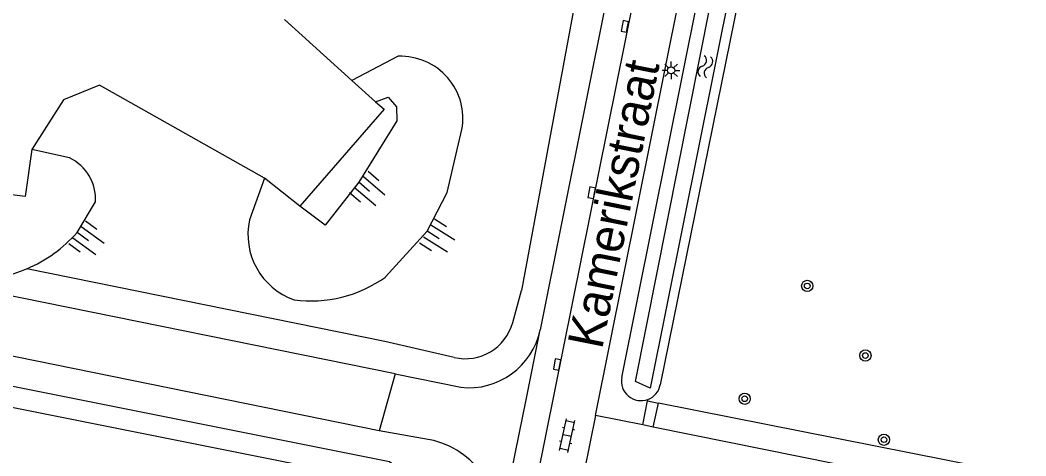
# Model space of a CAD drawing. Extents: x 124000 to 128010, y 398999 to 403000.
# Drawn here: x 127845.7 to 127916.8, y 399248.6 to 399279.4 of the extents above; entities that cross this region are included whole.
import ezdxf

# ---------------------------------------------------------------- set-up
doc = ezdxf.new("R2010")
doc.units = 0
for name, color, linetype in [('gg-anno-openbare ruimte label', 7, 'Continuous'), ('gg-knt-bovenkant onderkant talud', 7, 'Continuous'), ('gg-knt-verharding', 7, 'Continuous'), ('gg-knt-verharding nz', 7, 'Continuous'), ('gg-kntw-bovenkant insteek waterloop', 7, 'Continuous'), ('gg-kntw-waterlijn', 7, 'Continuous'), ('gt-grn-groengrens', 7, 'Continuous'), ('gt-grn-weggrens', 7, 'Continuous'), ('gt-symb-boom', 7, 'Continuous'), ('gt-symb-klinker verharding', 7, 'Continuous'), ('gt-symb-kolk', 7, 'Continuous'), ('gt-symb-lichtmast', 7, 'Continuous'), ('gt-symb-talud symbool', 7, 'Continuous'), ('gt-symb-watersymbool', 7, 'Continuous')]:
    doc.layers.add(name, color=color, linetype=linetype)

# ---------------------------------------------------------------- blocks, each defined once
blk = doc.blocks.new('gt0-WA')
at = {"layer": 'gt-symb-watersymbool'}
for centre, start, end in [((-0.323, 0.022), 28.07249, 151.92751), ((0.427, 0.422), 208.07248, 331.92751), ((-0.323, -0.428), 28.07249, 151.92751), ((0.427, -0.028), 208.07248, 331.92751)]:
    blk.add_arc(centre, 0.425, start, end, dxfattribs=at)
blk = doc.blocks.new('gt0-BOOM')
at = {"layer": 'gt-symb-boom'}
for radius in [0.4, 0.2]:
    blk.add_circle((0, 0), radius, dxfattribs=at)
blk = doc.blocks.new('gt0-KOLK')
at = {"layer": 'gt-symb-kolk'}
blk.add_lwpolyline([(0, 0), (0.375, 0), (0.375, 0.4), (-0.375, 0.4), (-0.375, 0), (0, 0)], dxfattribs=at)
blk = doc.blocks.new('gt0-LMAST')
at = {"layer": 'gt-symb-lichtmast'}
for p, q in [((-0.182, 0.173), (-0.447, 0.438)), ((-0.005, 0.246), (-0.005, 0.621)), ((0.172, 0.173), (0.437, 0.438)), ((-0.255, -0.004), (-0.63, -0.004)), ((-0.182, -0.181), (-0.447, -0.446)), ((-0.005, -0.254), (-0.005, -0.629)), ((0.437, -0.446), (0.172, -0.181)), ((0.245, -0.004), (0.62, -0.004))]:
    blk.add_line(p, q, dxfattribs=at)
blk.add_circle((-0.005, -0.004), 0.25, dxfattribs=at)
blk = doc.blocks.new('gt0-KL1')
at = {"layer": 'gt-symb-klinker verharding'}
for p, q in [((-1.15, 0.3), (1.15, 0.3)), ((-1, -0.3), (-1, 0.3)), ((-0.5, 0.3), (-0.5, 0.45)), ((0, -0.3), (0, 0.3)), ((0.5, 0.3), (0.5, 0.45)), ((1, -0.3), (1, 0.3)), ((-1.15, -0.3), (1.15, -0.3)), ((-0.5, -0.45), (-0.5, -0.3)), ((0.5, -0.45), (0.5, -0.3))]:
    blk.add_line(p, q, dxfattribs=at)
blk = doc.blocks.new('gt0-TALUD_1')
at = {"layer": 'gt-symb-talud symbool'}
for p, q in [((-1, -1), (-1, 0)), ((-0.5, -2), (-0.5, 0)), ((0, -1), (0, 0)), ((0.5, -2), (0.5, 0)), ((1, -1), (1, 0))]:
    blk.add_line(p, q, dxfattribs=at)

msp = doc.modelspace()

# ---------------------------------------------------------------- linework, layer by layer
at = {"layer": 'gg-knt-bovenkant onderkant talud'}
for p, q in [((127872.481, 399276.883), (127869.202, 399275.159)), ((127849.238, 399269.692), (127846.571, 399270.286)), ((127863.021, 399268.266), (127861.957, 399265.32)), ((127849.775, 399264.416), (127851.075, 399266.576))]:
    msp.add_line(p, q, dxfattribs=at)
for points in [[(127870.869, 399273.662), (127871.756, 399273.981), (127872.351, 399273.314), (127872.368, 399272.309), (127869.696, 399267.98), (127867.316, 399264.938), (127865.527, 399266.281)], [(127871.566, 399261.266), (127874.511, 399264.5), (127875.944, 399267.255), (127876.979, 399271.697)]]:
    msp.add_lwpolyline(points, dxfattribs=at)
for centre, radius, start, end in [((127872.636, 399272.473), 4.412, 349.86544, 92.00706), ((127847.854, 399266.777), 3.227, 356.4365, 64.60542), ((127866.759, 399264.28), 4.913, 167.78365, 250.50212), ((127842.304, 399271.019), 9.971, 293.0876, 318.52776), ((127842.279, 399271.097), 10.053, 286.80431, 293.04562), ((127866.319, 399268.524), 8.956, 262.2978, 305.8625)]:
    msp.add_arc(centre, radius, start, end, dxfattribs=at)
at = {"layer": 'gg-knt-verharding'}
for p, q in [((127886.42, 399251.478), (127896.73, 399302.792)), ((127891.424, 399302.038), (127882.501, 399257.528)), ((127864.431, 399279.48), (127869.202, 399275.159)), ((127869.202, 399275.159), (127870.869, 399273.662)), ((127865.527, 399266.281), (127863.021, 399268.266)), ((127872.259, 399254.408), (127804.357, 399268.179)), ((127871.118, 399250.38), (127793.134, 399266.265)), ((127872.259, 399254.408), (127871.118, 399250.38)), ((127872.259, 399254.408), (127876.899, 399253.465)), ((127886.42, 399251.478), (127885.622, 399247.503)), ((127889.755, 399250.804), (127886.42, 399251.478)), ((127890.504, 399250.652), (127889.755, 399250.804)), ((127962.881, 399236.023), (127890.504, 399250.652)), ((127874.993, 399249.695), (127871.118, 399250.38))]:
    msp.add_line(p, q, dxfattribs=at)
for points in [[(127863.021, 399268.266), (127851.365, 399274.827), (127848.807, 399273.805), (127846.571, 399270.286)], [(127870.869, 399273.662), (127871.478, 399273.145), (127865.527, 399266.281)], [(127846.571, 399270.286), (127846.092, 399266.961), (127836.157, 399268.188), (127836.45, 399271.348)]]:
    msp.add_lwpolyline(points, dxfattribs=at)
for centre, radius, start, end in [((127877.481, 399258.556), 5.124, 263.48056, 348.42445), ((127873.427, 399243.73), 6.167, 349.67874, 75.28567)]:
    msp.add_arc(centre, radius, start, end, dxfattribs=at)
at = {"layer": 'gg-knt-verharding nz'}
msp.add_line((127893.621, 399303.462), (127851.096, 399091.686), dxfattribs=at)
at = {"layer": 'gg-kntw-bovenkant insteek waterloop'}
for p, q in [((127888.273, 399254.152), (127897.418, 399299.742)), ((127899.3, 399294.628), (127890.994, 399253.647))]:
    msp.add_line(p, q, dxfattribs=at)
for centre, radius, start, end in [((127889.634, 399253.9), 1.384, 169.49549, 290.57069), ((127889.633, 399253.9), 1.385, 290.61043, 349.46575)]:
    msp.add_arc(centre, radius, start, end, dxfattribs=at)
at = {"layer": 'gg-kntw-waterlijn'}
msp.add_lwpolyline([(127889.236, 399253.87), (127898.299, 399299.462), (127899.463, 399299.231), (127890.289, 399253.406), (127889.236, 399253.87)], dxfattribs=at)
at = {"layer": 'gt-grn-groengrens'}
for p, q in [((127889.04, 399302.579), (127881.181, 399260.312)), ((127871.534, 399256.711), (127846.214, 399261.847)), ((127880.568, 399258.04), (127881.181, 399260.312)), ((127876.436, 399255.579), (127871.534, 399256.711)), ((127890.12, 399252.604), (127890.099, 399252.503)), ((127889.755, 399250.804), (127890.099, 399252.503)), ((127890.099, 399252.503), (127890.876, 399252.349)), ((127890.504, 399250.652), (127890.876, 399252.349))]:
    msp.add_line(p, q, dxfattribs=at)
for points in [[(127906.915, 399292.828), (127956.999, 399239.223), (127890.876, 399252.349)], [(127862.308, 399228.993), (127862.553, 399230.582), (127874.648, 399228.146), (127874.491, 399234.007), (127875.792, 399241.128), (127874.759, 399243.791), (127872.805, 399245.45), (127872.69, 399245.026), (127868.856, 399245.878), (127869.205, 399247.221), (127729.25, 399275.231), (127725.358, 399258.659), (127727.709, 399258.172), (127727.509, 399256.709)], [(127792.653, 399264.072), (127871.862, 399248.218), (127876.02, 399244.688), (127877.344, 399241.276), (127875.995, 399233.891), (127876.21, 399226.301)]]:
    msp.add_lwpolyline(points, dxfattribs=at)
msp.add_arc((127877.234, 399258.939), 3.453, 256.64129, 344.91437, dxfattribs=at)
at = {"layer": 'gt-grn-weggrens'}
msp.add_lwpolyline([(127879.494, 399242.625), (127881.519, 399252.585), (127882.501, 399257.528)], dxfattribs=at)

# ---------------------------------------------------------------- block references
at = {"layer": 'gt-symb-boom'}
for p in [(127901.387, 399260.631), (127905.494, 399255.711), (127896.963, 399252.653), (127906.808, 399249.755)]:
    msp.add_blockref('gt0-BOOM', p, dxfattribs=at)
at = {"layer": 'gt-symb-klinker verharding', "rotation": 77.64517308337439}
msp.add_blockref('gt0-KL1', (127884.421, 399250.043), dxfattribs=at)
at = {"layer": 'gt-symb-kolk'}
for p, rotation in [((127888.689, 399278.957), 78.70129978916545), ((127886.347, 399267.19), 78.63386214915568), ((127883.901, 399255.033), 79.28535610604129)]:
    msp.add_blockref('gt0-KOLK', p, dxfattribs=dict(at, rotation=rotation))
at = {"layer": 'gt-symb-lichtmast'}
msp.add_blockref('gt0-LMAST', (127891.771, 399275.891), dxfattribs=at)
at = {"layer": 'gt-symb-talud symbool'}
for p, xscale, yscale, rotation in [((127869.696, 399267.98), 1.000280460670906, 1.000280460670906, 49.09427391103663), ((127849.775, 399264.416), 0.9998924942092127, 0.9998924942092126, 53.90943276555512), ((127874.511, 399264.5), 0.9999129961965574, 0.9999129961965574, 58.32868147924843)]:
    msp.add_blockref('gt0-TALUD_1', p, dxfattribs=dict(at, xscale=xscale, yscale=yscale, rotation=rotation))
at = {"layer": 'gt-symb-watersymbool', "rotation": 78.70129979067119}
msp.add_blockref('gt0-WA', (127894.171, 399276.092), dxfattribs=at)

# ---------------------------------------------------------------- texts
at = {"layer": 'gg-anno-openbare ruimte label'}
msp.add_text('Kamerikstraat', height=2.5, rotation=78.6, dxfattribs=at).set_placement((127886.875, 399256.087))

doc.saveas('drawing.dxf')
